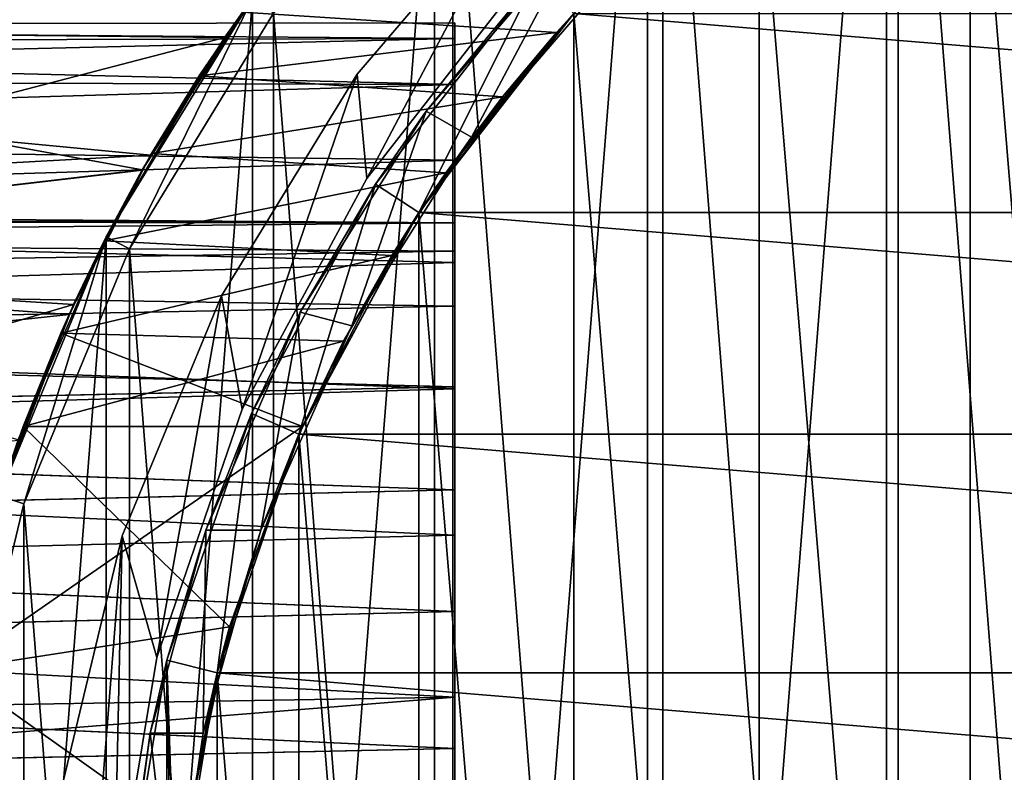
# Model space of a CAD drawing. Header units: millimetres. Extents: x -182 to 217, y -96 to 236.
# Tile 415 of 458: x 184 to 193, y 3 to 10. Entities that reach past the tile are written whole.
import ezdxf

# ---------------------------------------------------------------- set-up
doc = ezdxf.new("R2010")
doc.units = ezdxf.units.MM
doc.header["$LTSCALE"] = 52.148148
for name, color, linetype in [('823', 7, 'CONTINUOUS'), ('824', 7, 'CONTINUOUS'), ('826', 7, 'CONTINUOUS'), ('827', 7, 'CONTINUOUS'), ('829', 7, 'CONTINUOUS'), ('830', 7, 'CONTINUOUS'), ('832', 7, 'CONTINUOUS'), ('842', 7, 'CONTINUOUS'), ('844', 7, 'CONTINUOUS'), ('845', 7, 'CONTINUOUS'), ('848', 7, 'CONTINUOUS'), ('850', 7, 'CONTINUOUS'), ('851', 7, 'CONTINUOUS'), ('852', 7, 'CONTINUOUS'), ('853', 7, 'CONTINUOUS'), ('861', 7, 'CONTINUOUS'), ('862', 7, 'CONTINUOUS'), ('863', 7, 'CONTINUOUS'), ('864', 7, 'CONTINUOUS'), ('867', 7, 'CONTINUOUS'), ('868', 7, 'CONTINUOUS'), ('880', 7, 'CONTINUOUS'), ('882', 7, 'CONTINUOUS'), ('885', 7, 'CONTINUOUS'), ('887', 7, 'CONTINUOUS'), ('888', 7, 'CONTINUOUS'), ('889', 7, 'CONTINUOUS'), ('921', 7, 'CONTINUOUS'), ('922', 7, 'CONTINUOUS'), ('925', 7, 'CONTINUOUS')]:
    doc.layers.add(name, color=color, linetype=linetype)

msp = doc.modelspace()

# ---------------------------------------------------------------- linework, layer by layer
at = {"layer": '823', "color": 7, "linetype": 'CONTINUOUS', "true_color": 0xaaaaaa}
for points in [[(192.1688, 15.37, -69.5), (194.6697, 16.4058, -69.5), (192.1688, -15.37, -69.5), (192.1688, 15.37, -69.5)], [(192.1688, -15.37, -69.5), (194.6697, 16.4058, -69.5), (194.6697, -16.4058, -69.5), (192.1688, -15.37, -69.5)], [(189.8608, 13.9556, -69.5), (192.1688, 15.37, -69.5), (189.8608, -13.9556, -69.5), (189.8608, 13.9556, -69.5)], [(189.8608, -13.9556, -69.5), (192.1688, 15.37, -69.5), (192.1688, -15.37, -69.5), (189.8608, -13.9556, -69.5)], [(187.8024, 12.1976, -69.5), (189.8608, 13.9556, -69.5), (187.8024, -12.1976, -69.5), (187.8024, 12.1976, -69.5)], [(187.8024, -12.1976, -69.5), (189.8608, 13.9556, -69.5), (189.8608, -13.9556, -69.5), (187.8024, -12.1976, -69.5)], [(186.0444, 10.1392, -69.5), (187.8024, 12.1976, -69.5), (186.0444, -10.1392, -69.5), (186.0444, 10.1392, -69.5)], [(186.0444, -10.1392, -69.5), (187.8024, 12.1976, -69.5), (187.8024, -12.1976, -69.5), (186.0444, -10.1392, -69.5)], [(184.6301, 7.8312, -69.5), (186.0444, 10.1392, -69.5), (184.6301, -7.8312, -69.5), (184.6301, 7.8312, -69.5)], [(184.6301, -7.8312, -69.5), (186.0444, 10.1392, -69.5), (186.0444, -10.1392, -69.5), (184.6301, -7.8312, -69.5)], [(183.5942, 5.3304, -69.5), (184.6301, 7.8312, -69.5), (183.5942, -5.3304, -69.5), (183.5942, 5.3304, -69.5)], [(183.5942, -5.3304, -69.5), (184.6301, 7.8312, -69.5), (184.6301, -7.8312, -69.5), (183.5942, -5.3304, -69.5)]]:
    msp.add_3dface(points, dxfattribs=at)
at = {"layer": '824', "color": 7, "linetype": 'CONTINUOUS', "true_color": 0xaaaaaa}
for points in [[(186.0444, 10.1392, 29.5), (184.6301, 7.8312, 29.5), (184.8529, 7.7178, 29.5), (186.0444, 10.1392, 29.5)], [(186.2467, 9.9924, 29.5), (186.0444, 10.1392, 29.5), (184.8529, 7.7178, 29.5), (186.2467, 9.9924, 29.5)], [(184.6301, 7.8312, 29.5), (183.5942, 5.3304, 29.5), (183.832, 5.2533, 29.5), (184.6301, 7.8312, 29.5)], [(184.8529, 7.7178, 29.5), (184.6301, 7.8312, 29.5), (183.832, 5.2533, 29.5), (184.8529, 7.7178, 29.5)], [(183.832, 5.2533, 29.5), (183.5942, 5.3304, 29.5), (183.2093, 2.6594, 29.5), (183.832, 5.2533, 29.5)]]:
    msp.add_3dface(points, dxfattribs=at)
at = {"layer": '826', "color": 7, "linetype": 'CONTINUOUS', "true_color": 0xaaaaaa}
for points in [[(185.7761, 9.7593, 19.6132), (186.0444, 10.1392, 29.5), (186.7206, 11.0099, 18.6231), (185.7761, 9.7593, 19.6132)], [(186.7219, 11.0115, -6.6218), (186.0444, 10.1392, -69.5), (185.7772, 9.7609, -7.6121), (186.7219, 11.0115, -6.6218)], [(186.0444, 10.1392, -69.5), (184.6301, 7.8312, -69.5), (185.7772, 9.7609, -7.6121), (186.0444, 10.1392, -69.5)], [(184.6301, 7.8312, 29.5), (186.0444, 10.1392, 29.5), (184.9767, 8.4772, 20.4464), (184.6301, 7.8312, 29.5)], [(184.9767, 8.4772, 20.4464), (186.0444, 10.1392, 29.5), (185.7761, 9.7593, 19.6132), (184.9767, 8.4772, 20.4464)], [(185.7772, 9.7609, -7.6121), (184.6301, 7.8312, -69.5), (184.9775, 8.4786, -8.4456), (185.7772, 9.7609, -7.6121)], [(184.3141, 7.1773, 21.1344), (184.6301, 7.8312, 29.5), (184.9767, 8.4772, 20.4464), (184.3141, 7.1773, 21.1344)], [(184.9775, 8.4786, -8.4456), (184.6301, 7.8312, -69.5), (184.3147, 7.1788, -9.1337), (184.9775, 8.4786, -8.4456)], [(184.6301, 7.8312, -69.5), (183.5942, 5.3304, -69.5), (184.3147, 7.1788, -9.1337), (184.6301, 7.8312, -69.5)], [(183.5942, 5.3304, 29.5), (184.6301, 7.8312, 29.5), (183.779, 5.8686, 21.6883), (183.5942, 5.3304, 29.5)], [(183.779, 5.8686, 21.6883), (184.6301, 7.8312, 29.5), (184.3141, 7.1773, 21.1344), (183.779, 5.8686, 21.6883)], [(184.3147, 7.1788, -9.1337), (183.5942, 5.3304, -69.5), (183.7798, 5.871, -9.6874), (184.3147, 7.1788, -9.1337)]]:
    msp.add_3dface(points, dxfattribs=at)
at = {"layer": '827', "color": 7, "linetype": 'CONTINUOUS', "true_color": 0xaaaaaa}
for points in [[(192.9798, 12.9722, -67), (195.2107, -13.9508, -67), (195.2107, 13.9508, -67), (192.9798, 12.9722, -67)], [(190.9404, 11.6398, -67), (192.9798, -12.9722, -67), (192.9798, 12.9722, -67), (190.9404, 11.6398, -67)], [(192.9798, -12.9722, -67), (195.2107, -13.9508, -67), (192.9798, 12.9722, -67), (192.9798, -12.9722, -67)], [(189.1481, 9.9899, -67), (190.9404, -11.6398, -67), (190.9404, 11.6398, -67), (189.1481, 9.9899, -67)], [(190.9404, -11.6398, -67), (192.9798, -12.9722, -67), (190.9404, 11.6398, -67), (190.9404, -11.6398, -67)], [(187.6518, 8.0675, -67), (189.1481, -9.9899, -67), (189.1481, 9.9899, -67), (187.6518, 8.0675, -67)], [(189.1481, -9.9899, -67), (190.9404, -11.6398, -67), (189.1481, 9.9899, -67), (189.1481, -9.9899, -67)], [(186.4923, 5.925, -67), (187.6518, -8.0675, -67), (187.6518, 8.0675, -67), (186.4923, 5.925, -67)], [(187.6518, -8.0675, -67), (189.1481, -9.9899, -67), (187.6518, 8.0675, -67), (187.6518, -8.0675, -67)], [(185.7014, 3.6209, -67), (186.4923, -5.925, -67), (186.4923, 5.925, -67), (185.7014, 3.6209, -67)], [(186.4923, -5.925, -67), (187.6518, -8.0675, -67), (186.4923, 5.925, -67), (186.4923, -5.925, -67)], [(185.3004, 1.2181, -67), (185.7014, -3.6209, -67), (185.7014, 3.6209, -67), (185.3004, 1.2181, -67)], [(185.7014, -3.6209, -67), (186.4923, -5.925, -67), (185.7014, 3.6209, -67), (185.7014, -3.6209, -67)]]:
    msp.add_3dface(points, dxfattribs=at)
at = {"layer": '829', "color": 7, "linetype": 'CONTINUOUS', "true_color": 0xaaaaaa}
for points in [[(188.9819, 9.8063, -3.2422), (189.1481, 9.9899, -67), (189.4295, 10.2873, -2.5728), (188.9819, 9.8063, -3.2422)], [(189.4295, 10.2873, 14.5728), (189.1481, 9.9899, 24), (188.9819, 9.8063, 15.2422), (189.4295, 10.2873, 14.5728)], [(187.6518, 8.0675, -67), (189.1481, 9.9899, -67), (187.9111, 8.451, -4.358), (187.6518, 8.0675, -67)], [(189.1481, 9.9899, 24), (187.6518, 8.0675, 24), (188.9819, 9.8063, 15.2422), (189.1481, 9.9899, 24)], [(187.9111, 8.451, -4.358), (189.1481, 9.9899, -67), (188.4581, 9.1841, -3.8551), (187.9111, 8.451, -4.358)], [(188.4581, 9.1841, -3.8551), (189.1481, 9.9899, -67), (188.9819, 9.8063, -3.2422), (188.4581, 9.1841, -3.8551)], [(188.9819, 9.8063, 15.2422), (187.6518, 8.0675, 24), (188.4581, 9.1841, 15.8551), (188.9819, 9.8063, 15.2422)], [(188.4581, 9.1841, 15.8551), (187.6518, 8.0675, 24), (187.9111, 8.451, 16.358), (188.4581, 9.1841, 15.8551)], [(187.3901, 7.652, -4.7192), (187.6518, 8.0675, -67), (187.9111, 8.451, -4.358), (187.3901, 7.652, -4.7192)], [(187.9111, 8.451, 16.358), (187.6518, 8.0675, 24), (187.3901, 7.652, 16.7192), (187.9111, 8.451, 16.358)], [(186.4923, 5.925, -67), (187.6518, 8.0675, -67), (186.5255, 6, -5), (186.4923, 5.925, -67)], [(187.6518, 8.0675, 24), (186.4923, 5.925, 24), (187.3901, 7.652, 16.7192), (187.6518, 8.0675, 24)], [(186.5255, 6, -5), (187.6518, 8.0675, -67), (186.9241, 6.8252, -4.9314), (186.5255, 6, -5)], [(186.9241, 6.8252, -4.9314), (187.6518, 8.0675, -67), (187.3901, 7.652, -4.7192), (186.9241, 6.8252, -4.9314)], [(187.3901, 7.652, 16.7192), (186.4923, 5.925, 24), (186.9241, 6.8252, 16.9314), (187.3901, 7.652, 16.7192)], [(186.4923, 5.925, 24), (186.5255, 6, 17), (186.9241, 6.8252, 16.9314), (186.4923, 5.925, 24)], [(185.8215, 4.0661, -5), (186.4923, 5.925, -67), (186.5255, 6, -5), (185.8215, 4.0661, -5)], [(186.5255, 6, 17), (186.4923, 5.925, 24), (185.8215, 4.0661, 17), (186.5255, 6, 17)], [(185.7014, 3.6209, -67), (186.4923, 5.925, -67), (185.8215, 4.0661, -5), (185.7014, 3.6209, -67)], [(186.4923, 5.925, 24), (185.7014, 3.6209, 24), (185.8215, 4.0661, 17), (186.4923, 5.925, 24)], [(185.3936, 2.0531, -5), (185.7014, 3.6209, -67), (185.8215, 4.0661, -5), (185.3936, 2.0531, -5)], [(185.8215, 4.0661, 17), (185.7014, 3.6209, 24), (185.3936, 2.0531, 17), (185.8215, 4.0661, 17)], [(185.3004, 1.2181, -67), (185.7014, 3.6209, -67), (185.3936, 2.0531, -5), (185.3004, 1.2181, -67)], [(185.7014, 3.6209, 24), (185.3004, 1.2181, 24), (185.3936, 2.0531, 17), (185.7014, 3.6209, 24)]]:
    msp.add_3dface(points, dxfattribs=at)
at = {"layer": '830', "color": 7, "linetype": 'CONTINUOUS', "true_color": 0xaaaaaa}
for points in [[(187.2332, 8.341, 24), (187.6518, 8.0675, 24), (188.7802, 10.3285, 24), (187.2332, 8.341, 24)], [(187.6518, 8.0675, 24), (189.1481, 9.9899, 24), (188.7802, 10.3285, 24), (187.6518, 8.0675, 24)], [(186.0345, 6.1259, 24), (186.4923, 5.925, 24), (187.2332, 8.341, 24), (186.0345, 6.1259, 24)], [(186.4923, 5.925, 24), (187.6518, 8.0675, 24), (187.2332, 8.341, 24), (186.4923, 5.925, 24)], [(185.2167, 3.7437, 24), (185.7014, 3.6209, 24), (186.0345, 6.1259, 24), (185.2167, 3.7437, 24)], [(185.7014, 3.6209, 24), (186.4923, 5.925, 24), (186.0345, 6.1259, 24), (185.7014, 3.6209, 24)], [(184.8021, 1.2593, 24), (185.2167, -3.7437, 24), (185.2167, 3.7437, 24), (184.8021, 1.2593, 24)], [(185.3004, -1.2181, 24), (185.3004, 1.2181, 24), (185.2167, 3.7437, 24), (185.3004, -1.2181, 24)], [(185.2167, -3.7437, 24), (185.3004, -1.2181, 24), (185.2167, 3.7437, 24), (185.2167, -3.7437, 24)], [(185.3004, 1.2181, 24), (185.7014, 3.6209, 24), (185.2167, 3.7437, 24), (185.3004, 1.2181, 24)]]:
    msp.add_3dface(points, dxfattribs=at)
at = {"layer": '832', "color": 7, "linetype": 'CONTINUOUS', "true_color": 0xaaaaaa}
for points in [[(187.7222, 9.0453, 27), (188.7802, 10.3285, 24), (189.2166, 10.7834, 27), (187.7222, 9.0453, 27)], [(187.2332, 8.341, 24), (188.7802, 10.3285, 24), (187.7222, 9.0453, 27), (187.2332, 8.341, 24)], [(186.5051, 7.1029, 27), (187.2332, 8.341, 24), (187.7222, 9.0453, 27), (186.5051, 7.1029, 27)], [(186.0345, 6.1259, 24), (187.2332, 8.341, 24), (186.5051, 7.1029, 27), (186.0345, 6.1259, 24)], [(185.593, 5, 27), (186.0345, 6.1259, 24), (186.5051, 7.1029, 27), (185.593, 5, 27)], [(185.2167, 3.7437, 24), (186.0345, 6.1259, 24), (185.593, 5, 24.5), (185.2167, 3.7437, 24)], [(185.593, 5, 24.5), (186.0345, 6.1259, 24), (185.593, 5, 27), (185.593, 5, 24.5)], [(185.0553, 3.0361, 24.5), (185.2167, 3.7437, 24), (185.593, 5, 24.5), (185.0553, 3.0361, 24.5)], [(184.8021, 1.2593, 24), (185.2167, 3.7437, 24), (185.0553, 3.0361, 24.5), (184.8021, 1.2593, 24)], [(184.784, 1.0181, 24.5), (184.8021, 1.2593, 24), (185.0553, 3.0361, 24.5), (184.784, 1.0181, 24.5)]]:
    msp.add_3dface(points, dxfattribs=at)
at = {"layer": '842', "color": 7, "linetype": 'CONTINUOUS', "true_color": 0xaaaaaa}
for points in [[(185.8215, 4.0661, -5), (186.5255, 6, -5), (183.1404, 3.6491, -5), (185.8215, 4.0661, -5)], [(183.1404, 3.6491, -5), (186.5255, 6, -5), (183.8271, 6, -5), (183.1404, 3.6491, -5)], [(185.3936, 2.0531, -5), (185.8215, 4.0661, -5), (183.1404, 3.6491, -5), (185.3936, 2.0531, -5)], [(182.7935, 1.2246, -5), (185.3936, 2.0531, -5), (183.1404, 3.6491, -5), (182.7935, 1.2246, -5)]]:
    msp.add_3dface(points, dxfattribs=at)
at = {"layer": '844', "color": 7, "linetype": 'CONTINUOUS', "true_color": 0xaaaaaa}
for points in [[(183.8271, 6, 17), (185.8215, 4.0661, 17), (183.1404, 3.6491, 17), (183.8271, 6, 17)], [(186.5255, 6, 17), (185.8215, 4.0661, 17), (183.8271, 6, 17), (186.5255, 6, 17)], [(185.8215, 4.0661, 17), (185.3936, 2.0531, 17), (183.1404, 3.6491, 17), (185.8215, 4.0661, 17)], [(183.1404, 3.6491, 17), (185.3936, 2.0531, 17), (182.7935, 1.2246, 17), (183.1404, 3.6491, 17)]]:
    msp.add_3dface(points, dxfattribs=at)
at = {"layer": '845', "color": 7, "linetype": 'CONTINUOUS', "true_color": 0xaaaaaa}
for points in [[(189.4295, 10.2873, 14.5728), (188.9819, 9.8063, 15.2422), (185.9472, 10.004, 14.9946), (189.4295, 10.2873, 14.5728)], [(185.9472, 10.004, 14.9946), (188.9819, 9.8063, 15.2422), (185.529, 9.389, 15.6762), (185.9472, 10.004, 14.9946)], [(188.9819, 9.8063, 15.2422), (188.4581, 9.1841, 15.8551), (185.529, 9.389, 15.6762), (188.9819, 9.8063, 15.2422)], [(185.529, 9.389, 15.6762), (188.4581, 9.1841, 15.8551), (185.0685, 8.6378, 16.2476), (185.529, 9.389, 15.6762)], [(188.4581, 9.1841, 15.8551), (187.9111, 8.451, 16.358), (185.0685, 8.6378, 16.2476), (188.4581, 9.1841, 15.8551)], [(185.0685, 8.6378, 16.2476), (187.9111, 8.451, 16.358), (184.6107, 7.793, 16.6674), (185.0685, 8.6378, 16.2476)], [(187.9111, 8.451, 16.358), (187.3901, 7.652, 16.7192), (184.6107, 7.793, 16.6674), (187.9111, 8.451, 16.358)], [(184.6107, 7.793, 16.6674), (187.3901, 7.652, 16.7192), (184.1907, 6.9012, 16.9181), (184.6107, 7.793, 16.6674)], [(187.3901, 7.652, 16.7192), (186.9241, 6.8252, 16.9314), (184.1907, 6.9012, 16.9181), (187.3901, 7.652, 16.7192)], [(186.5255, 6, 17), (183.8271, 6, 17), (184.1907, 6.9012, 16.9181), (186.5255, 6, 17)], [(186.9241, 6.8252, 16.9314), (186.5255, 6, 17), (184.1907, 6.9012, 16.9181), (186.9241, 6.8252, 16.9314)]]:
    msp.add_3dface(points, dxfattribs=at)
at = {"layer": '848', "color": 7, "linetype": 'CONTINUOUS', "true_color": 0xaaaaaa}
for points in [[(188.9819, 9.8063, -3.2422), (189.4295, 10.2873, -2.5728), (185.9472, 10.004, -2.9946), (188.9819, 9.8063, -3.2422)], [(185.529, 9.389, -3.6762), (188.9819, 9.8063, -3.2422), (185.9472, 10.004, -2.9946), (185.529, 9.389, -3.6762)], [(188.4581, 9.1841, -3.8551), (188.9819, 9.8063, -3.2422), (185.529, 9.389, -3.6762), (188.4581, 9.1841, -3.8551)], [(185.0685, 8.6378, -4.2476), (188.4581, 9.1841, -3.8551), (185.529, 9.389, -3.6762), (185.0685, 8.6378, -4.2476)], [(187.9111, 8.451, -4.358), (188.4581, 9.1841, -3.8551), (185.0685, 8.6378, -4.2476), (187.9111, 8.451, -4.358)], [(184.6107, 7.793, -4.6674), (187.9111, 8.451, -4.358), (185.0685, 8.6378, -4.2476), (184.6107, 7.793, -4.6674)], [(187.3901, 7.652, -4.7192), (187.9111, 8.451, -4.358), (184.6107, 7.793, -4.6674), (187.3901, 7.652, -4.7192)], [(184.1907, 6.9012, -4.9181), (187.3901, 7.652, -4.7192), (184.6107, 7.793, -4.6674), (184.1907, 6.9012, -4.9181)], [(186.9241, 6.8252, -4.9314), (187.3901, 7.652, -4.7192), (184.1907, 6.9012, -4.9181), (186.9241, 6.8252, -4.9314)], [(183.8271, 6, -5), (186.9241, 6.8252, -4.9314), (184.1907, 6.9012, -4.9181), (183.8271, 6, -5)], [(186.5255, 6, -5), (186.9241, 6.8252, -4.9314), (183.8271, 6, -5), (186.5255, 6, -5)]]:
    msp.add_3dface(points, dxfattribs=at)
at = {"layer": '850', "color": 7, "linetype": 'CONTINUOUS', "true_color": 0xaaaaaa}
for points in [[(177.5, 9.8454, 19.551), (186.7206, 11.0099, 18.6231), (177.5, 11.844, 17.844), (177.5, 9.8454, 19.551)], [(185.7761, 9.7593, 19.6132), (186.7206, 11.0099, 18.6231), (177.5, 9.8454, 19.551), (185.7761, 9.7593, 19.6132)], [(177.5, 7.6044, 20.9243), (185.7761, 9.7593, 19.6132), (177.5, 9.8454, 19.551), (177.5, 7.6044, 20.9243)], [(184.9767, 8.4772, 20.4464), (185.7761, 9.7593, 19.6132), (177.5, 7.6044, 20.9243), (184.9767, 8.4772, 20.4464)], [(184.3141, 7.1773, 21.1344), (184.9767, 8.4772, 20.4464), (177.5, 7.6044, 20.9243), (184.3141, 7.1773, 21.1344)], [(177.5, 5.1761, 21.9302), (184.3141, 7.1773, 21.1344), (177.5, 7.6044, 20.9243), (177.5, 5.1761, 21.9302)], [(183.779, 5.8686, 21.6883), (184.3141, 7.1773, 21.1344), (177.5, 5.1761, 21.9302), (183.779, 5.8686, 21.6883)]]:
    msp.add_3dface(points, dxfattribs=at)
at = {"layer": '851', "color": 7, "linetype": 'CONTINUOUS', "true_color": 0xaaaaaa}
for points in [[(177.5, 11.844, -5.844), (186.7219, 11.0115, -6.6218), (177.5, 9.8454, -7.551), (177.5, 11.844, -5.844)], [(186.7219, 11.0115, -6.6218), (185.7772, 9.7609, -7.6121), (177.5, 9.8454, -7.551), (186.7219, 11.0115, -6.6218)], [(185.7772, 9.7609, -7.6121), (184.9775, 8.4786, -8.4456), (177.5, 9.8454, -7.551), (185.7772, 9.7609, -7.6121)], [(177.5, 9.8454, -7.551), (184.9775, 8.4786, -8.4456), (177.5, 7.6044, -8.9243), (177.5, 9.8454, -7.551)], [(184.9775, 8.4786, -8.4456), (184.3147, 7.1788, -9.1337), (177.5, 7.6044, -8.9243), (184.9775, 8.4786, -8.4456)], [(184.3147, 7.1788, -9.1337), (183.7798, 5.871, -9.6874), (177.5, 7.6044, -8.9243), (184.3147, 7.1788, -9.1337)]]:
    msp.add_3dface(points, dxfattribs=at)
at = {"layer": '852', "color": 7, "linetype": 'CONTINUOUS', "true_color": 0xaaaaaa}
for points in [[(172.5, 11.4425, -2.9061), (172.5, 9.8206, -4.668), (187.0883, 11.439, -2.9106), (172.5, 11.4425, -2.9061)], [(187.0883, 11.439, -2.9106), (172.5, 9.8206, -4.668), (186.0111, 10.0933, -4.4104), (187.0883, 11.439, -2.9106)], [(186.0111, 10.0933, -4.4104), (172.5, 9.8206, -4.668), (185.0589, 8.6213, -5.6586), (186.0111, 10.0933, -4.4104)], [(172.5, 9.8206, -4.668), (172.5, 7.9307, -6.1389), (185.0589, 8.6213, -5.6586), (172.5, 9.8206, -4.668)], [(185.0589, 8.6213, -5.6586), (172.5, 7.9307, -6.1389), (184.2713, 7.0832, -6.6522), (185.0589, 8.6213, -5.6586)], [(172.5, 7.9307, -6.1389), (172.5, 5.8246, -7.2787), (184.2713, 7.0832, -6.6522), (172.5, 7.9307, -6.1389)], [(184.2713, 7.0832, -6.6522), (172.5, 5.8246, -7.2787), (183.6555, 5.5153, -7.4101), (184.2713, 7.0832, -6.6522)]]:
    msp.add_3dface(points, dxfattribs=at)
at = {"layer": '853', "color": 7, "linetype": 'CONTINUOUS', "true_color": 0xaaaaaa}
for points in [[(172.5, 9.8206, 16.668), (172.5, 11.4425, 14.9061), (186.0106, 10.0926, 16.411), (172.5, 9.8206, 16.668)], [(185.0585, 8.6205, 17.6592), (172.5, 9.8206, 16.668), (186.0106, 10.0926, 16.411), (185.0585, 8.6205, 17.6592)], [(172.5, 7.9307, 18.1389), (172.5, 9.8206, 16.668), (185.0585, 8.6205, 17.6592), (172.5, 7.9307, 18.1389)], [(184.271, 7.0824, 18.6527), (172.5, 7.9307, 18.1389), (185.0585, 8.6205, 17.6592), (184.271, 7.0824, 18.6527)], [(172.5, 5.8246, 19.2787), (172.5, 7.9307, 18.1389), (184.271, 7.0824, 18.6527), (172.5, 5.8246, 19.2787)], [(183.6552, 5.5145, 19.4105), (172.5, 5.8246, 19.2787), (184.271, 7.0824, 18.6527), (183.6552, 5.5145, 19.4105)]]:
    msp.add_3dface(points, dxfattribs=at)
at = {"layer": '861', "color": 7, "linetype": 'CONTINUOUS', "true_color": 0xaaaaaa}
for points in [[(186.2467, 9.9924, 29.5), (184.8529, 7.7178, 29.5), (186.2467, 9.9924, 31.5), (186.2467, 9.9924, 29.5)], [(186.2467, 9.9924, 31.5), (184.8529, 7.7178, 29.5), (184.8529, 7.7179, 31.5), (186.2467, 9.9924, 31.5)], [(184.8529, 7.7178, 29.5), (183.832, 5.2533, 29.5), (184.8529, 7.7179, 31.5), (184.8529, 7.7178, 29.5)], [(184.8529, 7.7179, 31.5), (183.832, 5.2533, 29.5), (183.832, 5.2533, 31.5), (184.8529, 7.7179, 31.5)], [(183.832, 5.2533, 29.5), (183.2093, 2.6594, 29.5), (183.832, 5.2533, 31.5), (183.832, 5.2533, 29.5)], [(183.832, 5.2533, 31.5), (183.2093, 2.6594, 29.5), (183.2093, 2.6594, 31.5), (183.832, 5.2533, 31.5)]]:
    msp.add_3dface(points, dxfattribs=at)
at = {"layer": '862', "color": 7, "linetype": 'CONTINUOUS', "true_color": 0xaaaaaa}
for points in [[(194.7467, 16.168, 31.5), (192.2822, 15.1471, 31.5), (194.7467, -16.168, 31.5), (194.7467, 16.168, 31.5)], [(192.2822, 15.1471, 31.5), (190.0076, 13.7533, 31.5), (192.2822, -15.1471, 31.5), (192.2822, 15.1471, 31.5)], [(192.2822, 15.1471, 31.5), (192.2822, -15.1471, 31.5), (194.7467, -16.168, 31.5), (192.2822, 15.1471, 31.5)], [(190.0076, 13.7533, 31.5), (187.9792, 12.0208, 31.5), (190.0076, -13.7533, 31.5), (190.0076, 13.7533, 31.5)], [(190.0076, 13.7533, 31.5), (190.0076, -13.7533, 31.5), (192.2822, -15.1471, 31.5), (190.0076, 13.7533, 31.5)], [(187.9792, 12.0208, 31.5), (186.2467, 9.9924, 31.5), (187.9792, -12.0208, 31.5), (187.9792, 12.0208, 31.5)], [(187.9792, 12.0208, 31.5), (187.9792, -12.0208, 31.5), (190.0076, -13.7533, 31.5), (187.9792, 12.0208, 31.5)], [(186.2467, 9.9924, 31.5), (184.8529, 7.7179, 31.5), (186.2467, -9.9924, 31.5), (186.2467, 9.9924, 31.5)], [(186.2467, 9.9924, 31.5), (186.2467, -9.9924, 31.5), (187.9792, -12.0208, 31.5), (186.2467, 9.9924, 31.5)], [(184.8529, 7.7179, 31.5), (183.832, 5.2533, 31.5), (184.8529, -7.7179, 31.5), (184.8529, 7.7179, 31.5)], [(184.8529, 7.7179, 31.5), (184.8529, -7.7179, 31.5), (186.2467, -9.9924, 31.5), (184.8529, 7.7179, 31.5)], [(183.832, 5.2533, 31.5), (183.2093, 2.6594, 31.5), (183.832, -5.2533, 31.5), (183.832, 5.2533, 31.5)], [(183.832, 5.2533, 31.5), (183.832, -5.2533, 31.5), (184.8529, -7.7179, 31.5), (183.832, 5.2533, 31.5)]]:
    msp.add_3dface(points, dxfattribs=at)
at = {"layer": '863', "color": 7, "linetype": 'CONTINUOUS', "true_color": 0xaaaaaa}
for points in [[(189.1481, 9.9899, 29.5), (212.3482, 8.0675, 29.5), (187.6518, 8.0675, 29.5), (189.1481, 9.9899, 29.5)], [(210.8519, 9.9899, 29.5), (212.3482, 8.0675, 29.5), (189.1481, 9.9899, 29.5), (210.8519, 9.9899, 29.5)], [(187.6518, 8.0675, 29.5), (213.5076, 5.925, 29.5), (186.4924, 5.925, 29.5), (187.6518, 8.0675, 29.5)], [(212.3482, 8.0675, 29.5), (213.5076, 5.925, 29.5), (187.6518, 8.0675, 29.5), (212.3482, 8.0675, 29.5)], [(186.4924, 5.925, 29.5), (214.2987, 3.6209, 29.5), (185.7013, 3.6209, 29.5), (186.4924, 5.925, 29.5)], [(213.5076, 5.925, 29.5), (214.2987, 3.6209, 29.5), (186.4924, 5.925, 29.5), (213.5076, 5.925, 29.5)], [(185.7013, 3.6209, 29.5), (214.6996, 1.218, 29.5), (185.3004, 1.218, 29.5), (185.7013, 3.6209, 29.5)], [(214.2987, 3.6209, 29.5), (214.6996, 1.218, 29.5), (185.7013, 3.6209, 29.5), (214.2987, 3.6209, 29.5)]]:
    msp.add_3dface(points, dxfattribs=at)
at = {"layer": '864', "color": 7, "linetype": 'CONTINUOUS', "true_color": 0xaaaaaa}
for points in [[(189.5702, 10.4298, 27), (189.1481, 9.9899, 29.5), (188.1592, 8.7953, 27), (189.5702, 10.4298, 27)], [(189.1481, 9.9899, 29.5), (187.6518, 8.0675, 29.5), (188.1592, 8.7953, 27), (189.1481, 9.9899, 29.5)], [(188.1592, 8.7953, 27), (187.6518, 8.0675, 29.5), (187.002, 6.9724, 27), (188.1592, 8.7953, 27)], [(187.6518, 8.0675, 29.5), (186.4924, 5.925, 29.5), (187.002, 6.9724, 27), (187.6518, 8.0675, 29.5)], [(187.002, 6.9724, 27), (186.4924, 5.925, 29.5), (186.1233, 5, 27), (187.002, 6.9724, 27)], [(186.4924, 5.925, 29.5), (185.7013, 3.6209, 29.5), (186.1233, 5, 27), (186.4924, 5.925, 29.5)], [(186.1233, 5, 24.5), (185.7013, 3.6209, 29.5), (185.5664, 3.0387, 24.5), (186.1233, 5, 24.5)], [(186.1233, 5, 27), (185.7013, 3.6209, 29.5), (186.1233, 5, 24.5), (186.1233, 5, 27)], [(185.7013, 3.6209, 29.5), (185.3004, 1.218, 29.5), (185.5664, 3.0387, 24.5), (185.7013, 3.6209, 29.5)], [(185.5664, 3.0387, 24.5), (185.3004, 1.218, 29.5), (185.2853, 1.0194, 24.5), (185.5664, 3.0387, 24.5)]]:
    msp.add_3dface(points, dxfattribs=at)
at = {"layer": '867', "color": 7, "linetype": 'CONTINUOUS', "true_color": 0xaaaaaa}
for points in [[(185.0553, 3.0361, 24.5), (185.593, 5, 24.5), (185.5664, 3.0387, 24.5), (185.0553, 3.0361, 24.5)], [(185.593, 5, 24.5), (186.1233, 5, 24.5), (185.5664, 3.0387, 24.5), (185.593, 5, 24.5)], [(184.784, 1.0181, 24.5), (185.0553, 3.0361, 24.5), (185.2853, 1.0194, 24.5), (184.784, 1.0181, 24.5)], [(185.0553, 3.0361, 24.5), (185.5664, 3.0387, 24.5), (185.2853, 1.0194, 24.5), (185.0553, 3.0361, 24.5)]]:
    msp.add_3dface(points, dxfattribs=at)
at = {"layer": '868', "color": 7, "linetype": 'CONTINUOUS', "true_color": 0xaaaaaa}
for points in [[(185.593, 5, 24.5), (185.593, 5, 27), (186.1233, 5, 24.5), (185.593, 5, 24.5)], [(185.593, 5, 27), (186.1233, 5, 27), (186.1233, 5, 24.5), (185.593, 5, 27)]]:
    msp.add_3dface(points, dxfattribs=at)
at = {"layer": '880', "color": 7, "linetype": 'CONTINUOUS', "true_color": 0xaaaaaa}
for points in [[(185.0685, 8.6378, 16.2476), (185.0585, 8.6205, 17.6592), (186.0106, 10.0926, 16.411), (185.0685, 8.6378, 16.2476)], [(185.9472, 10.004, -2.9946), (186.0111, 10.0933, -4.4104), (185.0589, 8.6213, -5.6586), (185.9472, 10.004, -2.9946)], [(185.529, 9.389, 15.6762), (185.0685, 8.6378, 16.2476), (186.0106, 10.0926, 16.411), (185.529, 9.389, 15.6762)], [(185.9472, 10.004, 14.9946), (185.529, 9.389, 15.6762), (186.0106, 10.0926, 16.411), (185.9472, 10.004, 14.9946)], [(185.529, 9.389, -3.6762), (185.9472, 10.004, -2.9946), (185.0589, 8.6213, -5.6586), (185.529, 9.389, -3.6762)], [(185.0685, 8.6378, -4.2476), (185.529, 9.389, -3.6762), (185.0589, 8.6213, -5.6586), (185.0685, 8.6378, -4.2476)], [(184.6107, 7.793, 16.6674), (184.271, 7.0824, 18.6527), (185.0585, 8.6205, 17.6592), (184.6107, 7.793, 16.6674)], [(184.6107, 7.793, -4.6674), (185.0589, 8.6213, -5.6586), (184.2713, 7.0832, -6.6522), (184.6107, 7.793, -4.6674)], [(185.0685, 8.6378, 16.2476), (184.6107, 7.793, 16.6674), (185.0585, 8.6205, 17.6592), (185.0685, 8.6378, 16.2476)], [(184.6107, 7.793, -4.6674), (185.0685, 8.6378, -4.2476), (185.0589, 8.6213, -5.6586), (184.6107, 7.793, -4.6674)], [(184.6107, 7.793, 16.6674), (184.1907, 6.9012, 16.9181), (184.271, 7.0824, 18.6527), (184.6107, 7.793, 16.6674)], [(184.1907, 6.9012, -4.9181), (184.6107, 7.793, -4.6674), (184.2713, 7.0832, -6.6522), (184.1907, 6.9012, -4.9181)], [(183.8271, 6, 17), (183.6552, 5.5145, 19.4105), (184.271, 7.0824, 18.6527), (183.8271, 6, 17)], [(184.1907, 6.9012, -4.9181), (184.2713, 7.0832, -6.6522), (183.6555, 5.5153, -7.4101), (184.1907, 6.9012, -4.9181)], [(184.1907, 6.9012, 16.9181), (183.8271, 6, 17), (184.271, 7.0824, 18.6527), (184.1907, 6.9012, 16.9181)], [(183.8271, 6, -5), (184.1907, 6.9012, -4.9181), (183.6555, 5.5153, -7.4101), (183.8271, 6, -5)], [(183.1404, 3.6491, -5), (183.8271, 6, -5), (183.2056, 3.9385, -7.9548), (183.1404, 3.6491, -5)], [(183.8271, 6, 17), (183.1404, 3.6491, 17), (183.6552, 5.5145, 19.4105), (183.8271, 6, 17)], [(183.8271, 6, -5), (183.6555, 5.5153, -7.4101), (183.2056, 3.9385, -7.9548), (183.8271, 6, -5)]]:
    msp.add_3dface(points, dxfattribs=at)
at = {"layer": '882', "color": 7, "linetype": 'CONTINUOUS', "true_color": 0xaaaaaa}
for points in [[(187.7222, 9.0453, 27), (189.2166, 10.7834, 27), (188.1592, 8.7953, 27), (187.7222, 9.0453, 27)], [(189.2166, 10.7834, 27), (189.5702, 10.4298, 27), (188.1592, 8.7953, 27), (189.2166, 10.7834, 27)], [(186.5051, 7.1029, 27), (187.7222, 9.0453, 27), (187.002, 6.9724, 27), (186.5051, 7.1029, 27)], [(187.7222, 9.0453, 27), (188.1592, 8.7953, 27), (187.002, 6.9724, 27), (187.7222, 9.0453, 27)], [(185.593, 5, 27), (186.5051, 7.1029, 27), (186.1233, 5, 27), (185.593, 5, 27)], [(186.5051, 7.1029, 27), (187.002, 6.9724, 27), (186.1233, 5, 27), (186.5051, 7.1029, 27)]]:
    msp.add_3dface(points, dxfattribs=at)
at = {"layer": '885', "color": 7, "linetype": 'CONTINUOUS', "true_color": 0xaaaaaa}
for points in [[(188.6863, 11.3137, 28), (187.0557, 9.4045, 28), (187.1495, 8.3957, 28), (188.6863, 11.3137, 28)], [(188.7066, 10.3963, 28), (188.6863, 11.3137, 28), (187.1495, 8.3957, 28), (188.7066, 10.3963, 28)], [(187.0557, 9.4045, 28), (185.7439, 7.2638, 28), (185.9429, 6.166, 28), (187.0557, 9.4045, 28)], [(187.1495, 8.3957, 28), (187.0557, 9.4045, 28), (185.9429, 6.166, 28), (187.1495, 8.3957, 28)], [(185.7439, 7.2638, 28), (184.7831, 4.9443, 28), (185.1197, 3.7682, 28), (185.7439, 7.2638, 28)], [(185.9429, 6.166, 28), (185.7439, 7.2638, 28), (185.1197, 3.7682, 28), (185.9429, 6.166, 28)], [(184.7831, 4.9443, 28), (184.197, 2.503, 28), (184.7024, 1.2676, 28), (184.7831, 4.9443, 28)], [(185.1197, 3.7682, 28), (184.7831, 4.9443, 28), (184.7024, 1.2676, 28), (185.1197, 3.7682, 28)]]:
    msp.add_3dface(points, dxfattribs=at)
at = {"layer": '887', "color": 7, "linetype": 'CONTINUOUS', "true_color": 0xaaaaaa}
for points in [[(187.0557, 9.4045, 28), (188.6863, 11.3137, 28), (187.0557, 9.4046, 29.5), (187.0557, 9.4045, 28)], [(187.0557, 9.4046, 29.5), (188.6863, 11.3137, 28), (188.6863, 11.3137, 29.5), (187.0557, 9.4046, 29.5)], [(185.7439, 7.2638, 29.5), (187.0557, 9.4045, 28), (187.0557, 9.4046, 29.5), (185.7439, 7.2638, 29.5)], [(185.7439, 7.2638, 28), (187.0557, 9.4045, 28), (185.7439, 7.2638, 29.5), (185.7439, 7.2638, 28)], [(184.7831, 4.9443, 28), (185.7439, 7.2638, 28), (184.7831, 4.9443, 29.5), (184.7831, 4.9443, 28)], [(184.7831, 4.9443, 29.5), (185.7439, 7.2638, 28), (185.7439, 7.2638, 29.5), (184.7831, 4.9443, 29.5)], [(184.197, 2.503, 28), (184.7831, 4.9443, 28), (184.197, 2.5029, 29.5), (184.197, 2.503, 28)], [(184.197, 2.5029, 29.5), (184.7831, 4.9443, 28), (184.7831, 4.9443, 29.5), (184.197, 2.5029, 29.5)]]:
    msp.add_3dface(points, dxfattribs=at)
at = {"layer": '888', "color": 7, "linetype": 'CONTINUOUS', "true_color": 0xaaaaaa}
for points in [[(188.7066, 10.3963, 28), (187.1495, 8.3957, 28), (188.7066, 10.3962, 29.5), (188.7066, 10.3963, 28)], [(188.7066, 10.3962, 29.5), (187.1495, 8.3957, 28), (187.1495, 8.3957, 29.5), (188.7066, 10.3962, 29.5)], [(187.1495, 8.3957, 28), (185.9429, 6.166, 28), (187.1495, 8.3957, 29.5), (187.1495, 8.3957, 28)], [(187.1495, 8.3957, 29.5), (185.9429, 6.166, 28), (185.9429, 6.1661, 29.5), (187.1495, 8.3957, 29.5)], [(185.9429, 6.166, 28), (185.1197, 3.7682, 28), (185.9429, 6.1661, 29.5), (185.9429, 6.166, 28)], [(185.9429, 6.1661, 29.5), (185.1197, 3.7682, 28), (185.1197, 3.7682, 29.5), (185.9429, 6.1661, 29.5)], [(185.1197, 3.7682, 28), (184.7024, 1.2676, 28), (185.1197, 3.7682, 29.5), (185.1197, 3.7682, 28)], [(185.1197, 3.7682, 29.5), (184.7024, 1.2676, 28), (184.7024, 1.2676, 29.5), (185.1197, 3.7682, 29.5)]]:
    msp.add_3dface(points, dxfattribs=at)
at = {"layer": '889', "color": 7, "linetype": 'CONTINUOUS', "true_color": 0xaaaaaa}
for points in [[(187.0557, 9.4046, 29.5), (188.6863, 11.3137, 29.5), (187.1495, 8.3957, 29.5), (187.0557, 9.4046, 29.5)], [(188.6863, 11.3137, 29.5), (188.7066, 10.3962, 29.5), (187.1495, 8.3957, 29.5), (188.6863, 11.3137, 29.5)], [(185.7439, 7.2638, 29.5), (187.0557, 9.4046, 29.5), (185.9429, 6.1661, 29.5), (185.7439, 7.2638, 29.5)], [(187.0557, 9.4046, 29.5), (187.1495, 8.3957, 29.5), (185.9429, 6.1661, 29.5), (187.0557, 9.4046, 29.5)], [(184.7831, 4.9443, 29.5), (185.7439, 7.2638, 29.5), (185.1197, 3.7682, 29.5), (184.7831, 4.9443, 29.5)], [(185.7439, 7.2638, 29.5), (185.9429, 6.1661, 29.5), (185.1197, 3.7682, 29.5), (185.7439, 7.2638, 29.5)], [(184.197, -2.5029, 29.5), (184.197, 2.5029, 29.5), (184.7831, 4.9443, 29.5), (184.197, -2.5029, 29.5)], [(184.197, -2.5029, 29.5), (184.7831, 4.9443, 29.5), (184.7024, 1.2676, 29.5), (184.197, -2.5029, 29.5)], [(184.7831, 4.9443, 29.5), (185.1197, 3.7682, 29.5), (184.7024, 1.2676, 29.5), (184.7831, 4.9443, 29.5)]]:
    msp.add_3dface(points, dxfattribs=at)
at = {"layer": '921', "color": 7, "linetype": 'CONTINUOUS', "true_color": 0xaaaaaa}
for points in [[(188, 9.9, 6), (188, 9.7496, 7.7192), (188, 9.7496, 4.2808), (188, 9.9, 6)], [(188, 9.7496, 7.7192), (188, 9.3029, 9.3861), (188, 9.7496, 4.2808), (188, 9.7496, 7.7192)], [(188, 9.7496, 4.2808), (188, 9.3029, 9.3861), (188, 9.3029, 2.6139), (188, 9.7496, 4.2808)], [(188, 9.3029, 9.3861), (188, 8.5736, 10.9501), (188, 9.3029, 2.6139), (188, 9.3029, 9.3861)], [(188, 9.3029, 2.6139), (188, 8.5736, 10.9501), (188, 8.5736, 1.0499), (188, 9.3029, 2.6139)], [(188, 8.5736, 10.9501), (188, 7.5837, 12.3637), (188, 8.5736, 1.0499), (188, 8.5736, 10.9501)], [(188, 8.5736, 1.0499), (188, 7.5837, 12.3637), (188, 7.9659, 6.7382), (188, 8.5736, 1.0499)], [(188, 7.5837, -0.3637), (188, 8.5736, 1.0499), (188, 7.6946, 3.8106), (188, 7.5837, -0.3637)], [(188, 7.6946, 3.8106), (188, 8.5736, 1.0499), (188, 7.9659, 5.2618), (188, 7.6946, 3.8106)], [(188, 7.9659, 5.2618), (188, 8.5736, 1.0499), (188, 7.9659, 6.7382), (188, 7.9659, 5.2618)], [(188, 7.9659, 6.7382), (188, 7.5837, 12.3637), (188, 7.6946, 8.1894), (188, 7.9659, 6.7382)], [(188, 7.6946, 8.1894), (188, 7.5837, 12.3637), (188, 7.1613, 9.566), (188, 7.6946, 8.1894)], [(188, 7.1613, 2.434), (188, 7.5837, -0.3637), (188, 7.6946, 3.8106), (188, 7.1613, 2.434)], [(188, 7.5837, 12.3637), (188, 6.3635, 13.5839), (188, 7.1613, 9.566), (188, 7.5837, 12.3637)], [(188, 6.3635, -1.5839), (188, 7.5837, -0.3637), (188, 6.3841, 1.1788), (188, 6.3635, -1.5839)], [(188, 6.3841, 1.1788), (188, 7.5837, -0.3637), (188, 7.1613, 2.434), (188, 6.3841, 1.1788)], [(188, 7.1613, 9.566), (188, 6.3635, 13.5839), (188, 6.3841, 10.8212), (188, 7.1613, 9.566)], [(188, 6.3841, 10.8212), (188, 6.3635, 13.5839), (188, 5.3895, 11.9122), (188, 6.3841, 10.8212)], [(188, 5.3895, 0.0878), (188, 6.3635, -1.5839), (188, 6.3841, 1.1788), (188, 5.3895, 0.0878)], [(188, 6.3635, 13.5839), (188, 4.9499, 14.5737), (188, 5.3895, 11.9122), (188, 6.3635, 13.5839)], [(188, 4.9499, -2.5737), (188, 6.3635, -1.5839), (188, 5.3895, 0.0878), (188, 4.9499, -2.5737)], [(188, 5.3895, 11.9122), (188, 4.9499, 14.5737), (188, 4.2113, 12.8018), (188, 5.3895, 11.9122)], [(188, 4.2113, -0.8018), (188, 4.9499, -2.5737), (188, 5.3895, 0.0878), (188, 4.2113, -0.8018)], [(188, 4.9499, 14.5737), (188, 3.3859, 15.303), (188, 4.2113, 12.8018), (188, 4.9499, 14.5737)], [(188, 3.3859, -3.303), (188, 4.9499, -2.5737), (188, 4.2113, -0.8018), (188, 3.3859, -3.303)], [(188, 4.2113, 12.8018), (188, 3.3859, 15.303), (188, 2.8898, 13.4598), (188, 4.2113, 12.8018)], [(188, 2.8898, -1.4598), (188, 3.3859, -3.303), (188, 4.2113, -0.8018), (188, 2.8898, -1.4598)], [(188, 3.3859, 15.303), (188, 1.719, 15.7496), (188, 2.8898, 13.4598), (188, 3.3859, 15.303)], [(188, 1.719, -3.7496), (188, 3.3859, -3.303), (188, 2.8898, -1.4598), (188, 1.719, -3.7496)], [(188, 2.8898, 13.4598), (188, 1.719, 15.7496), (188, 1.4699, 13.8638), (188, 2.8898, 13.4598)], [(188, 1.4699, -1.8638), (188, 1.719, -3.7496), (188, 2.8898, -1.4598), (188, 1.4699, -1.8638)]]:
    msp.add_3dface(points, dxfattribs=at)
at = {"layer": '922', "color": 7, "linetype": 'CONTINUOUS', "true_color": 0xaaaaaa}
for points in [[(171.8742, 9.8786, 5.35), (171.8742, 9.8786, 6.6501), (188, 9.9, 6), (171.8742, 9.8786, 5.35)], [(171.8742, 9.8786, 5.35), (188, 9.9, 6), (188, 9.7496, 4.2808), (171.8742, 9.8786, 5.35)], [(171.8742, 9.8786, 6.6501), (188, 9.7496, 7.7192), (188, 9.9, 6), (171.8742, 9.8786, 6.6501)], [(171.7427, 9.706, 4.0499), (171.8742, 9.8786, 5.35), (188, 9.7496, 4.2808), (171.7427, 9.706, 4.0499)], [(171.8742, 9.8786, 6.6501), (171.7427, 9.706, 7.9501), (188, 9.7496, 7.7192), (171.8742, 9.8786, 6.6501)], [(171.7427, 9.706, 7.9501), (171.4759, 9.3521, 9.2477), (188, 9.7496, 7.7192), (171.7427, 9.706, 7.9501)], [(171.4759, 9.3521, 9.2477), (188, 9.3029, 9.3861), (188, 9.7496, 7.7192), (171.4759, 9.3521, 9.2477)], [(171.4759, 9.3522, 2.7524), (171.7427, 9.706, 4.0499), (188, 9.3029, 2.6139), (171.4759, 9.3522, 2.7524)], [(171.7427, 9.706, 4.0499), (188, 9.7496, 4.2808), (188, 9.3029, 2.6139), (171.7427, 9.706, 4.0499)], [(171.0682, 8.8009, 1.4664), (171.4759, 9.3522, 2.7524), (188, 9.3029, 2.6139), (171.0682, 8.8009, 1.4664)], [(171.4759, 9.3521, 9.2477), (171.0682, 8.8009, 10.5337), (188, 9.3029, 9.3861), (171.4759, 9.3521, 9.2477)], [(171.0682, 8.8009, 1.4664), (188, 9.3029, 2.6139), (188, 8.5736, 1.0499), (171.0682, 8.8009, 1.4664)], [(171.0682, 8.8009, 10.5337), (188, 8.5736, 10.9501), (188, 9.3029, 9.3861), (171.0682, 8.8009, 10.5337)], [(170.5175, 8.0323, 0.2128), (171.0682, 8.8009, 1.4664), (188, 8.5736, 1.0499), (170.5175, 8.0323, 0.2128)], [(171.0682, 8.8009, 10.5337), (170.5175, 8.0323, 11.7872), (188, 8.5736, 10.9501), (171.0682, 8.8009, 10.5337)], [(170.5175, 8.0323, 0.2128), (188, 8.5736, 1.0499), (188, 7.5837, -0.3637), (170.5175, 8.0323, 0.2128)], [(170.5175, 8.0323, 11.7872), (188, 7.5837, 12.3637), (188, 8.5736, 10.9501), (170.5175, 8.0323, 11.7872)], [(170.5175, 8.0323, 11.7872), (169.8354, 7.032, 12.9686), (188, 7.5837, 12.3637), (170.5175, 8.0323, 11.7872)], [(169.8355, 7.032, -0.9686), (170.5175, 8.0323, 0.2128), (188, 7.5837, -0.3637), (169.8355, 7.032, -0.9686)], [(169.8354, 7.032, 12.9686), (188, 6.3635, 13.5839), (188, 7.5837, 12.3637), (169.8354, 7.032, 12.9686)], [(169.8355, 7.032, -0.9686), (188, 7.5837, -0.3637), (188, 6.3635, -1.5839), (169.8355, 7.032, -0.9686)], [(169.0665, 5.8127, -2.0139), (169.8355, 7.032, -0.9686), (188, 6.3635, -1.5839), (169.0665, 5.8127, -2.0139)], [(169.8354, 7.032, 12.9686), (169.0665, 5.8126, 14.0139), (188, 6.3635, 13.5839), (169.8354, 7.032, 12.9686)], [(169.0665, 5.8127, -2.0139), (188, 6.3635, -1.5839), (188, 4.9499, -2.5737), (169.0665, 5.8127, -2.0139)], [(169.0665, 5.8126, 14.0139), (188, 4.9499, 14.5737), (188, 6.3635, 13.5839), (169.0665, 5.8126, 14.0139)], [(168.3018, 4.4444, -2.8463), (169.0665, 5.8127, -2.0139), (188, 4.9499, -2.5737), (168.3018, 4.4444, -2.8463)], [(169.0665, 5.8126, 14.0139), (168.3018, 4.4444, 14.8463), (188, 4.9499, 14.5737), (169.0665, 5.8126, 14.0139)], [(168.3018, 4.4444, -2.8463), (188, 4.9499, -2.5737), (188, 3.3859, -3.303), (168.3018, 4.4444, -2.8463)], [(168.3018, 4.4444, 14.8463), (188, 3.3859, 15.303), (188, 4.9499, 14.5737), (168.3018, 4.4444, 14.8463)], [(167.6515, 3.0486, -3.4189), (168.3018, 4.4444, -2.8463), (188, 3.3859, -3.303), (167.6515, 3.0486, -3.4189)], [(168.3018, 4.4444, 14.8463), (167.6515, 3.0486, 15.4189), (188, 3.3859, 15.303), (168.3018, 4.4444, 14.8463)], [(167.6515, 3.0486, 15.4189), (167.1781, 1.7212, 15.7492), (188, 3.3859, 15.303), (167.6515, 3.0486, 15.4189)], [(167.1781, 1.7212, 15.7492), (188, 1.719, 15.7496), (188, 3.3859, 15.303), (167.1781, 1.7212, 15.7492)], [(167.6515, 3.0486, -3.4189), (188, 3.3859, -3.303), (188, 1.719, -3.7496), (167.6515, 3.0486, -3.4189)], [(167.1781, 1.7212, -3.7492), (167.6515, 3.0486, -3.4189), (188, 1.719, -3.7496), (167.1781, 1.7212, -3.7492)]]:
    msp.add_3dface(points, dxfattribs=at)
at = {"layer": '925', "color": 7, "linetype": 'CONTINUOUS', "true_color": 0xaaaaaa}
for points in [[(183.5, 7.9844, 5.5), (188, 7.9659, 6.7382), (183.5, 8, 6), (183.5, 7.9844, 5.5)], [(183.5, 8, 6), (188, 7.9659, 6.7382), (183.5, 7.9844, 6.5), (183.5, 8, 6)], [(171.7118, 7.9844, 6.5), (188, 7.9659, 6.7382), (171.6001, 7.809, 7.7377), (171.7118, 7.9844, 6.5)], [(188, 7.9659, 6.7382), (188, 7.6946, 8.1894), (171.6001, 7.809, 7.7377), (188, 7.9659, 6.7382)], [(171.6002, 7.8091, 4.263), (188, 7.9659, 5.2618), (183.5, 7.9844, 5.5), (171.6002, 7.8091, 4.263)], [(188, 7.6946, 3.8106), (188, 7.9659, 5.2618), (171.6002, 7.8091, 4.263), (188, 7.6946, 3.8106)], [(183.5, 7.9844, 6.5), (188, 7.9659, 6.7382), (171.7118, 7.9844, 6.5), (183.5, 7.9844, 6.5)], [(188, 7.9659, 5.2618), (188, 7.9659, 6.7382), (183.5, 7.9844, 5.5), (188, 7.9659, 5.2618)], [(171.6001, 7.809, 7.7377), (188, 7.6946, 8.1894), (171.3634, 7.4307, 8.964), (171.6001, 7.809, 7.7377)], [(171.3637, 7.4312, 3.0373), (188, 7.6946, 3.8106), (171.6002, 7.8091, 4.263), (171.3637, 7.4312, 3.0373)], [(188, 7.6946, 8.1894), (188, 7.1613, 9.566), (171.3634, 7.4307, 8.964), (188, 7.6946, 8.1894)], [(188, 7.1613, 2.434), (188, 7.6946, 3.8106), (171.3637, 7.4312, 3.0373), (188, 7.1613, 2.434)], [(171.3634, 7.4307, 8.964), (188, 7.1613, 9.566), (171.0032, 6.8338, 10.1592), (171.3634, 7.4307, 8.964)], [(171.0039, 6.835, 1.8427), (188, 7.1613, 2.434), (171.3637, 7.4312, 3.0373), (171.0039, 6.835, 1.8427)], [(188, 7.1613, 9.566), (188, 6.3841, 10.8212), (171.0032, 6.8338, 10.1592), (188, 7.1613, 9.566)], [(188, 6.3841, 1.1788), (188, 7.1613, 2.434), (171.0039, 6.835, 1.8427), (188, 6.3841, 1.1788)], [(171.0032, 6.8338, 10.1592), (188, 6.3841, 10.8212), (170.5325, 6.0066, 11.2841), (171.0032, 6.8338, 10.1592)], [(170.5335, 6.0085, 0.7182), (188, 6.3841, 1.1788), (171.0039, 6.835, 1.8427), (170.5335, 6.0085, 0.7182)], [(188, 6.3841, 10.8212), (188, 5.3895, 11.9122), (170.5325, 6.0066, 11.2841), (188, 6.3841, 10.8212)], [(188, 5.3895, 0.0878), (188, 6.3841, 1.1788), (170.5335, 6.0085, 0.7182), (188, 5.3895, 0.0878)], [(170.5325, 6.0066, 11.2841), (188, 5.3895, 11.9122), (169.99, 4.9607, 12.2763), (170.5325, 6.0066, 11.2841)], [(169.9914, 4.9636, -0.274), (188, 5.3895, 0.0878), (170.5335, 6.0085, 0.7182), (169.9914, 4.9636, -0.274)], [(188, 5.3895, 11.9122), (188, 4.2113, 12.8018), (169.99, 4.9607, 12.2763), (188, 5.3895, 11.9122)], [(188, 4.2113, -0.8018), (188, 5.3895, 0.0878), (169.9914, 4.9636, -0.274), (188, 4.2113, -0.8018)], [(169.99, 4.9607, 12.2763), (188, 4.2113, 12.8018), (169.4468, 3.7542, 13.0644), (169.99, 4.9607, 12.2763)], [(169.4484, 3.7581, -1.0624), (188, 4.2113, -0.8018), (169.9914, 4.9636, -0.274), (169.4484, 3.7581, -1.0624)], [(188, 4.2113, 12.8018), (188, 2.8898, 13.4598), (169.4468, 3.7542, 13.0644), (188, 4.2113, 12.8018)], [(188, 2.8898, -1.4598), (188, 4.2113, -0.8018), (169.4484, 3.7581, -1.0624), (188, 2.8898, -1.4598)], [(169.4468, 3.7542, 13.0644), (188, 2.8898, 13.4598), (168.9822, 2.4801, 13.6059), (169.4468, 3.7542, 13.0644)], [(168.9837, 2.4849, -1.6043), (188, 2.8898, -1.4598), (169.4484, 3.7581, -1.0624), (168.9837, 2.4849, -1.6043)], [(188, 2.8898, 13.4598), (188, 1.4699, 13.8638), (168.9822, 2.4801, 13.6059), (188, 2.8898, 13.4598)], [(188, 1.4699, -1.8638), (188, 2.8898, -1.4598), (168.9837, 2.4849, -1.6043), (188, 1.4699, -1.8638)]]:
    msp.add_3dface(points, dxfattribs=at)

doc.saveas('drawing.dxf')
